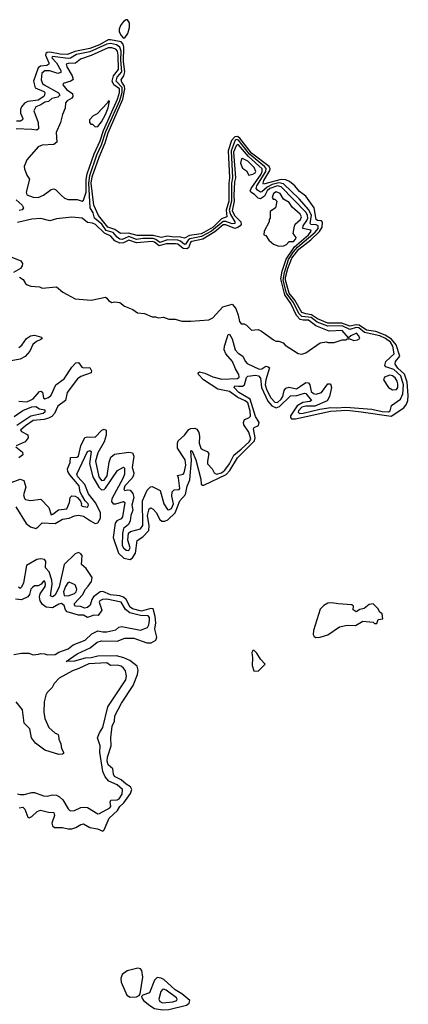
# Model space of a CAD drawing. Extents: x 2472589 to 2662339, y 701009 to 849030.
# Tile 298 of 406: x 2560951 to 2563958, y 785585 to 793199. Entities that reach past the tile are written whole.
import ezdxf

# ---------------------------------------------------------------- set-up
doc = ezdxf.new("R2010")
doc.units = 0

msp = doc.modelspace()

# ---------------------------------------------------------------- linework, layer by layer
at = {"layer": '0CON05XD'}
for points in [[(2561755, 793055.6), (2561765, 793060), (2561788.7, 793091.3), (2561801.9, 793138.1), (2561799.6, 793175), (2561785, 793198.8), (2561775, 793199.1), (2561755, 793183.9), (2561732.3, 793155), (2561720.5, 793125), (2561722, 793105), (2561735, 793076.2), (2561755, 793055.6)], [(2561795, 789094.2), (2561807.1, 789115), (2561788, 789175), (2561792.3, 789227.7), (2561807.7, 789242.3), (2561885, 789261.2), (2561905, 789287.5), (2561901.2, 789478.8), (2561938.3, 789561.7), (2561962.7, 789587.3), (2561975, 789588.8), (2562037.1, 789557.1), (2562066, 789455), (2562095, 789412.5), (2562105, 789408.8), (2562125, 789420), (2562140.4, 789455), (2562128.9, 789515), (2562131.9, 789548.1), (2562147.3, 789562.7), (2562185, 789566.7), (2562190, 789575), (2562180.8, 789655), (2562173.3, 789675), (2562215, 789685.8), (2562224.2, 789695), (2562237.2, 789755), (2562230.9, 789795), (2562172.9, 789885), (2562171.4, 789925), (2562177, 789943), (2562226.2, 789985), (2562260.9, 790029.1), (2562275, 790038), (2562305, 790040.8), (2562322.5, 790032.5), (2562336.5, 790006.5), (2562342.1, 789977.9), (2562340, 789925), (2562353.1, 789885), (2562365, 789874.2), (2562400.9, 789860.9), (2562414.2, 789845), (2562403.3, 789785), (2562405, 789763.3), (2562440, 789725), (2562455, 789693.8), (2562475, 789685.6), (2562511.4, 789695), (2562538.2, 789715), (2562573.4, 789765), (2562607.7, 789832.3), (2562665, 789877.5), (2562725.3, 789935), (2562738.1, 789955), (2562725, 790009.5), (2562686.4, 790065), (2562681.4, 790085), (2562691.5, 790108.5), (2562725, 790119.4), (2562735.7, 790134.3), (2562735, 790172), (2562715, 790235.4), (2562695, 790252.4), (2562637.9, 790277.9), (2562575, 790324.8), (2562485, 790342.8), (2562373, 790413), (2562334.4, 790455), (2562332.4, 790467.6), (2562342.5, 790475), (2562384, 790465), (2562445, 790437.4), (2562515, 790418.1), (2562635, 790423.8), (2562649.3, 790435), (2562646.1, 790455), (2562619.6, 790499.6), (2562597.1, 790555), (2562544.9, 790614.9), (2562532.1, 790645), (2562534.7, 790675), (2562555, 790738.8), (2562565, 790763.8), (2562575, 790768), (2562595, 790731.2), (2562617.8, 790645), (2562641, 790621), (2562678.4, 790598.4), (2562695, 790557.3), (2562710.5, 790540.5), (2562805, 790497.1), (2562825, 790498.8), (2562855, 790518.7), (2562874.7, 790514.7), (2562885, 790505.7), (2562855, 790414.2), (2562851.2, 790375), (2562864.1, 790335), (2562894.3, 790275), (2562925, 790241.8), (2562945, 790239.7), (2562975, 790265.4), (2562986.4, 790285), (2562997.3, 790332.7), (2563009.9, 790350.1), (2563036.6, 790356.6), (2563092.5, 790345), (2563124.6, 790365), (2563165, 790392.9), (2563185, 790391.9), (2563194.7, 790374.7), (2563205.9, 790325), (2563225, 790308.8), (2563245, 790304.4), (2563285, 790315.3), (2563335, 790382.2), (2563355, 790384.2), (2563362.7, 790355), (2563347.1, 790285), (2563329.2, 790250.8), (2563235, 790210), (2563165, 790210.2), (2563135, 790202.6), (2563108.4, 790175), (2563105.4, 790165), (2563115, 790154.3), (2563145, 790155.2), (2563272.5, 790187.5), (2563359.2, 790200.8), (2563405, 790197.5), (2563475, 790203.8), (2563675, 790187.7), (2563755, 790168.4), (2563803.7, 790166.3), (2563817.5, 790175), (2563828.2, 790215), (2563898.5, 790265), (2563914, 790306), (2563920, 790375), (2563898.7, 790445), (2563845, 790494.5), (2563784.7, 790514.7), (2563776.5, 790525), (2563783.9, 790555), (2563849.2, 790615), (2563837.4, 790675), (2563818.8, 790705), (2563780, 790735), (2563737.8, 790755), (2563619.4, 790779.4), (2563575, 790817.4), (2563555, 790819.3), (2563505, 790802.8), (2563445, 790830.7), (2563335, 790828.3), (2563251.3, 790861.3), (2563205, 790896.2), (2563134.7, 790904.7), (2563113.3, 790925), (2563065.7, 791015), (2563015.8, 791085), (2562988.8, 791185), (2562998.6, 791245), (2563030.6, 791345), (2563069.7, 791405), (2563100.3, 791439.7), (2563236.2, 791555), (2563259.1, 791585), (2563260, 791605), (2563245, 791612.3), (2563203.1, 791615), (2563199.5, 791625), (2563207.8, 791685), (2563189.2, 791729.2), (2563113, 791813), (2562990.8, 791930.8), (2562955, 791938.1), (2562905, 791924.7), (2562865.2, 791905), (2562825, 791868.4), (2562815, 791865.7), (2562789.9, 791879.9), (2562781.6, 791895), (2562786.5, 791915), (2562856.1, 792025), (2562858, 792048), (2562845.8, 792065), (2562729.6, 792159.6), (2562645, 792266.4), (2562627.3, 792272.7), (2562616.9, 792266.9), (2562586, 792184), (2562597.5, 791975), (2562590, 791935), (2562590.9, 791795), (2562572.5, 791725), (2562582, 791692), (2562616.7, 791635), (2562615, 791623.2), (2562595, 791620.7), (2562545, 791639.2), (2562525, 791638.8), (2562435.7, 791564.3), (2562357.6, 791522.4), (2562268.3, 791505), (2562254.5, 791495), (2562235, 791463.1), (2562225, 791459.6), (2562195, 791487), (2562175, 791494.9), (2562095, 791496), (2562035, 791476.8), (2562005, 791500), (2561985, 791507.2), (2561905, 791506.6), (2561855, 791498.7), (2561795, 791522.7), (2561762, 791508), (2561745, 791500), (2561725, 791502.5), (2561705, 791516.4), (2561675, 791554.5), (2561619.7, 791569.7), (2561587.1, 791617.1), (2561531, 791665), (2561518.9, 791705), (2561497.7, 791745), (2561486, 791935), (2561492.8, 791995), (2561548.8, 792155), (2561585, 792231.1), (2561618.8, 792335), (2561724.9, 792575), (2561743.4, 792635), (2561744.2, 792675), (2561697.9, 792725), (2561705.6, 792754.4), (2561741.2, 792795), (2561734.7, 792885.3), (2561735.5, 792955), (2561725.5, 792985.5), (2561700, 793005), (2561655, 793015.4), (2561625, 793010.7), (2561495, 792949.7), (2561390.1, 792929.9), (2561345, 792900.8), (2561325, 792898.8), (2561204.4, 792915), (2561200, 792905), (2561235.3, 792865), (2561269.3, 792805), (2561269.2, 792790.8), (2561245, 792784.2), (2561185, 792804.2), (2561145, 792804.6), (2561123.6, 792785), (2561117.5, 792735), (2561128.9, 792705), (2561140, 792695), (2561252.5, 792632.5), (2561262.3, 792615), (2561245, 792599.2), (2561200.4, 792589.6), (2561175, 792565.3), (2561145, 792562.5), (2561115, 792540.9), (2561075.6, 792525), (2561060, 792495), (2561094, 792405), (2561096, 792355), (2561085, 792344), (2561045, 792348.9), (2560923.8, 792355)], [(2561498, 789325), (2561535, 789302.9), (2561555, 789307.6), (2561575.7, 789344.3), (2561577, 789385), (2561539.8, 789459.8), (2561482.6, 789532.6), (2561455.9, 789605.9), (2561401.6, 789665), (2561393.2, 789685), (2561475, 789860), (2561495, 789868), (2561505, 789860), (2561491.3, 789765), (2561517.4, 789665), (2561564.1, 789584.1), (2561585, 789564.2), (2561604.4, 789565.6), (2561615, 789577.2), (2561707.7, 789712.3), (2561755, 789737.5), (2561760.8, 789730.8), (2561760.8, 789685), (2561751.2, 789655), (2561664.8, 789495), (2561662.4, 789472.4), (2561675.2, 789455.2), (2561695, 789454), (2561754.4, 789474.4), (2561763.5, 789465), (2561746.2, 789353.8), (2561735, 789339.7), (2561704, 789325), (2561689.4, 789305), (2561673.1, 789195), (2561715.8, 789075), (2561757.9, 789035), (2561805, 789024.8), (2561825, 789036.8), (2561847.3, 789075), (2561859.3, 789170.7), (2561905, 789201.1), (2561949.9, 789250.1), (2561953.3, 789285), (2561939.6, 789365), (2561952.3, 789417.7), (2561965, 789423.8), (2561985, 789413.1), (2562007, 789387), (2562035, 789335.3), (2562052.1, 789322.1), (2562075, 789320.2), (2562098, 789332), (2562153.1, 789386.9), (2562190.7, 789479.3), (2562233.5, 789526.5), (2562247, 789593), (2562268.6, 789641.4), (2562281.3, 789791.3), (2562275, 789867.5), (2562285, 789862.5), (2562314.7, 789794.7), (2562351.8, 789645), (2562355, 789608), (2562365, 789598.9), (2562375, 789598.9), (2562548.2, 789681.8), (2562576.3, 789713.7), (2562635, 789812), (2562768.1, 789941.9), (2562772.5, 789965), (2562759.1, 790035), (2562764.7, 790045.2), (2562798.3, 790061.7), (2562804.3, 790085), (2562775, 790130.5), (2562735.2, 790265.2), (2562647.5, 790315), (2562611.2, 790355), (2562615, 790366.7), (2562643.9, 790363.9), (2562675, 790364), (2562691.2, 790375), (2562705, 790432.5), (2562715, 790443.3), (2562775, 790450), (2562798.8, 790445), (2562815, 790426.7), (2562820.9, 790355), (2562870.4, 790250.4), (2562902.3, 790212.3), (2562935, 790197.7), (2562961.4, 790208.6), (2563045, 790290), (2563095, 790293.2), (2563155, 790310.9), (2563165, 790307.9), (2563208.8, 790255), (2563195, 790246.9), (2563141.9, 790238.1), (2563097.7, 790212.3), (2563047.3, 790135), (2563045, 790122), (2563055, 790111.6), (2563085, 790113), (2563355, 790172.1), (2563485, 790180.2), (2563592.8, 790167.2), (2563825, 790134.2), (2563922.3, 790197.7), (2563943.3, 790226.7), (2563954.1, 790255), (2563957.7, 790292.3), (2563949.6, 790395), (2563928.9, 790458.9), (2563876.4, 790505), (2563856.1, 790535), (2563858.5, 790555), (2563891.6, 790598.4), (2563863, 790685), (2563827.8, 790727.7), (2563779.2, 790759.2), (2563707.6, 790787.6), (2563635, 790798.5), (2563578, 790838), (2563555, 790840.7), (2563505, 790828.5), (2563442.9, 790852.9), (2563335, 790851.9), (2563255.9, 790885), (2563207.7, 790917.7), (2563165, 790924.2), (2563134.8, 790935), (2563079.2, 791029.2), (2563036.2, 791085), (2563008.3, 791185), (2563008.7, 791205), (2563024.9, 791274.9), (2563056.3, 791355), (2563110.6, 791425), (2563202.3, 791497.7), (2563269.7, 791560.3), (2563291.6, 791595), (2563295, 791634), (2563285, 791642.9), (2563255, 791646.4), (2563243.8, 791653.8), (2563230, 791745), (2563163.9, 791833.9), (2563115, 791869.7), (2563078.8, 791915), (2563038.8, 791948.8), (2563010.8, 791960.8), (2562975, 791963.3), (2562837.5, 791927.5), (2562833.5, 791935), (2562839.8, 791955), (2562886.8, 792033.2), (2562888.8, 792045), (2562880.6, 792065), (2562745, 792167.7), (2562653.7, 792283.7), (2562635, 792294.9), (2562615, 792293.4), (2562590, 792265), (2562564.2, 792185), (2562575.4, 791975), (2562569.9, 791935), (2562569.9, 791795), (2562549.4, 791725), (2562553.8, 791675), (2562511.9, 791658.1), (2562448.6, 791595), (2562375, 791552.9), (2562355, 791543.9), (2562265, 791530), (2562225, 791510), (2562185, 791520.5), (2562145, 791517.8), (2562095, 791525.2), (2562045, 791513.9), (2561985, 791529.7), (2561860.4, 791530.4), (2561791.7, 791548.3), (2561730, 791545), (2561687.9, 791577.9), (2561634.3, 791595), (2561561.3, 791685), (2561523.8, 791763.8), (2561505.4, 791934.6), (2561512.7, 791985), (2561565, 792136.1), (2561612.6, 792247.4), (2561635, 792325.3), (2561749, 792585), (2561764.4, 792665), (2561761.1, 792685), (2561742.4, 792715), (2561737.5, 792735), (2561755.6, 792764.4), (2561765.4, 792795), (2561753.6, 792875), (2561755.7, 792985.7), (2561750.8, 793010.8), (2561737.4, 793027.4), (2561655, 793043.7), (2561635, 793042.2), (2561568.1, 793005), (2561495, 792975.8), (2561377.2, 792952.8), (2561321.2, 792928.8), (2561265, 792931.5), (2561185, 792948.3), (2561163.5, 792946.5), (2561152.3, 792937.7), (2561150, 792925), (2561176.6, 792865), (2561175.4, 792855), (2561162, 792845), (2561111.2, 792838.8), (2561095, 792827.7), (2561057.4, 792725), (2561071.3, 792671.3), (2561136.9, 792645), (2561145.7, 792635), (2561142.9, 792615), (2561138.6, 792605), (2561095, 792576.8), (2561015, 792567), (2560987.3, 792552.7), (2560964.5, 792525.5), (2560956.2, 792505), (2560957.4, 792477.4), (2560967.5, 792452.5), (2560976.1, 792433.9), (2560973.3, 792425), (2560957.5, 792415), (2560926.2, 792413.8)], [(2561435, 791796.7), (2561445, 791802.5), (2561465.5, 791865), (2561466.4, 791963.6), (2561472.9, 792007.1), (2561527.9, 792162), (2561575, 792262.5), (2561598.8, 792341.2), (2561707.7, 792585), (2561723.5, 792635), (2561722.5, 792665), (2561679, 792695), (2561666.4, 792725), (2561675.8, 792764.2), (2561716.7, 792815), (2561714.2, 792924.2), (2561707.9, 792955), (2561695, 792970.8), (2561665, 792982), (2561635, 792981.5), (2561505, 792921.6), (2561420.8, 792895), (2561382.7, 792862.7), (2561325, 792860.5), (2561312, 792855), (2561317.1, 792835), (2561358.2, 792765), (2561364.4, 792735.6), (2561346.9, 792723.1), (2561287.5, 792705), (2561286.2, 792695), (2561315, 792657.5), (2561359, 792629), (2561363.2, 792605), (2561355, 792591.2), (2561317.3, 792572.7), (2561306.4, 792555), (2561302.5, 792515), (2561281.2, 792465), (2561266, 792405), (2561232.5, 792327.5), (2561238.5, 792251.5), (2561215.4, 792234.6), (2561125, 792228.9), (2561095, 792216.9), (2561006.9, 792115), (2560985.8, 792065), (2560987.5, 792045), (2561006.4, 791996.4), (2561027.7, 791965), (2561000.9, 791865), (2561006, 791845), (2561055, 791827.7), (2561095, 791824.7), (2561135, 791842.9), (2561195, 791887.1), (2561215, 791890), (2561228, 791885), (2561275, 791838.6), (2561298.5, 791818.5), (2561325, 791808.9), (2561395, 791809.2), (2561435, 791796.7)], [(2561535, 792370), (2561555, 792373.3), (2561585, 792408.8), (2561615, 792466.2), (2561635, 792517.5), (2561645, 792570), (2561635, 792570), (2561630, 792555), (2561549.3, 792470.7), (2561520, 792455), (2561490, 792425), (2561490, 792405), (2561501.7, 792391.7), (2561515, 792390), (2561535, 792370)], [(2563135, 790613.3), (2563165, 790623.3), (2563275, 790700), (2563325, 790707.5), (2563335, 790702.5), (2563385, 790702.5), (2563445, 790722.5), (2563477, 790723), (2563485, 790730), (2563505, 790730), (2563535, 790717.5), (2563565, 790722.5), (2563582.5, 790735), (2563576, 790755), (2563557.5, 790775), (2563512.5, 790755), (2563495, 790740), (2563445, 790796.7), (2563345, 790791.5), (2563242.8, 790832.8), (2563186.7, 790875), (2563145, 790874.4), (2563120.8, 790880.8), (2563092.5, 790912.5), (2563048.3, 791005), (2563001.3, 791071.3), (2562970.8, 791195), (2562982.7, 791255), (2563012.2, 791347.8), (2563077.1, 791442.9), (2563184.8, 791535), (2563206.5, 791563.5), (2563202.8, 791572.8), (2563142.7, 791585), (2563144.7, 791605), (2563173, 791645), (2563179.8, 791665), (2563178.1, 791685), (2563167, 791707), (2562975, 791905.5), (2562944.8, 791914.8), (2562887.5, 791895), (2562866.2, 791875), (2562844.4, 791835.6), (2562815, 791814.2), (2562795, 791819.3), (2562768.3, 791848.3), (2562738.5, 791865), (2562734, 791875), (2562740.7, 791895), (2562818.8, 792005), (2562828.2, 792025), (2562827.2, 792045), (2562722.1, 792142.1), (2562645, 792232.2), (2562635, 792234.7), (2562625, 792224.6), (2562606.5, 792175), (2562620.4, 791975), (2562612.6, 791945), (2562608.9, 791838.9), (2562611, 791795), (2562595, 791721.9), (2562615, 791683), (2562662.2, 791635), (2562663.9, 791616.1), (2562657.2, 791605), (2562639.1, 791590.9), (2562615, 791584.9), (2562545, 791613.5), (2562525, 791611.5), (2562461.7, 791558.3), (2562368.1, 791501.9), (2562283.5, 791485), (2562273.2, 791475), (2562258, 791435), (2562245, 791428.4), (2562215, 791430.2), (2562175, 791462.6), (2562156.5, 791466.5), (2562085, 791467), (2562029.1, 791449.1), (2561995, 791478.7), (2561975, 791483.8), (2561855, 791473.8), (2561795, 791493.9), (2561755, 791472.5), (2561725, 791472.2), (2561688.4, 791488.4), (2561655.5, 791525.5), (2561607.3, 791547.3), (2561537.9, 791615), (2561514.5, 791625.5), (2561475, 791631.2), (2561435, 791663.8), (2561355, 791672.5), (2561235, 791658.2), (2561185, 791644.7), (2561115, 791662.4), (2561045, 791655.4), (2560935, 791631.1)], [(2562725, 791997.5), (2562755, 792003.8), (2562773.3, 792015), (2562777.1, 792025), (2562765.6, 792055), (2562715, 792104.4), (2562675, 792126.7), (2562667, 792123), (2562660.5, 792090.5), (2562675, 792050), (2562705, 792030), (2562725, 791997.5)], [(2560924.4, 791805), (2560969.2, 791765), (2560980.8, 791745), (2560971.4, 791728.6), (2560946.5, 791723.5)], [(2562955, 791447.5), (2562995, 791450), (2563015, 791460), (2563036.7, 791483.3), (2563070, 791485), (2563087.5, 791505), (2563088.8, 791515), (2563066.7, 791545), (2563076.9, 791603.1), (2563083.2, 791616.8), (2563124.4, 791655), (2563130.5, 791675), (2563121.9, 791695), (2563059.5, 791749.5), (2563035, 791786.5), (2562991.2, 791811.2), (2562965.6, 791855), (2562935, 791866.7), (2562916, 791855), (2562903.6, 791823.6), (2562911.7, 791811.7), (2562925, 791810), (2562940, 791795), (2562930, 791745), (2562890, 791715), (2562890, 791665), (2562880, 791655), (2562880, 791635), (2562842.5, 791565), (2562840, 791535), (2562855, 791530), (2562877.5, 791495), (2562915, 791462.5), (2562955, 791447.5)], [(2560891.5, 791361.5), (2560960, 791335), (2560973.8, 791315), (2560970, 791295), (2560956.2, 791273.8), (2560903.3, 791245)], [(2560949.3, 791209.3), (2560979.3, 791189.3), (2560995, 791160), (2561008.3, 791148.3), (2561038.3, 791138.3), (2561105, 791132.5), (2561125, 791122.5), (2561235, 791132.5), (2561285, 791092.5), (2561380.7, 791040.7), (2561505, 791030), (2561615, 791052.5), (2561626.4, 791046.4), (2561637, 791027), (2561665, 791012.5), (2561685, 791017.5), (2561725, 791012.5), (2561762.5, 790985), (2561827, 790957), (2561863, 790933), (2561917, 790927), (2561975, 790902.5), (2562001.7, 790901.7), (2562025, 790892.5), (2562065, 790897.5), (2562105, 790882.5), (2562155, 790882.5), (2562205, 790867.5), (2562275, 790866.7), (2562415, 790877.5), (2562445, 790892.5), (2562522, 790978), (2562595, 791000), (2562622.5, 790965), (2562642.5, 790915), (2562651.2, 790865), (2562665, 790847.5), (2562687, 790847), (2562705, 790837.5), (2562745, 790797.5), (2562795, 790802.5), (2562820.7, 790790.7), (2562915, 790722.5), (2562933, 790713), (2562955, 790712.5), (2562990.7, 790700.7), (2563005, 790683.3), (2563105, 790616.7), (2563135, 790613.3)], [(2560943.8, 790665), (2560967.6, 790682.4), (2561005, 790734.4), (2561033.8, 790755), (2561065, 790759.6), (2561121.2, 790745), (2561124.2, 790735), (2561115.8, 790725), (2561080, 790710), (2561052.8, 790687.2), (2561030.7, 790635), (2560994.6, 790595), (2560955, 790574.8), (2560856.4, 790556.4)], [(2560945, 790247.9), (2561005, 790244.7), (2561025, 790250.6), (2561055, 790268), (2561105, 790323.1), (2561115.5, 790325.5), (2561128.5, 790318.5), (2561135.4, 790275.4), (2561145, 790267.3), (2561175, 790276.6), (2561195, 790296.4), (2561231.8, 790375), (2561295, 790422.3), (2561355, 790512.7), (2561385, 790544.4), (2561405, 790546.9), (2561431.8, 790511.8), (2561445, 790505.8), (2561495, 790510), (2561507.5, 790485), (2561505, 790467.5), (2561425, 790439.1), (2561399.4, 790420.6), (2561318.3, 790315), (2561306.5, 790253.5), (2561245, 790210.3), (2561219.8, 790155), (2561199.1, 790130.9), (2561175, 790117.2), (2561141.4, 790108.6), (2561055, 790098.4), (2560995, 790059.2), (2560958.1, 790025), (2560964.2, 790015), (2561015, 789988), (2561015.6, 789965), (2560994.5, 789935), (2560924.3, 789905)], [(2563835, 790337.5), (2563865, 790340), (2563876, 790355), (2563877.2, 790382.8), (2563872.3, 790405), (2563855, 790430.6), (2563835, 790445.6), (2563815, 790449.2), (2563772.5, 790435), (2563766.7, 790415), (2563805, 790353.8), (2563835, 790337.5)], [(2560908.2, 790131.8), (2560975, 790178.2), (2561045, 790205.4), (2561075, 790207.5), (2561105, 790190.8), (2561145, 790182.5), (2561145.8, 790165), (2561133.3, 790155), (2561037.4, 790132.6), (2560930.1, 790059.9)], [(2560885, 789620.6), (2560955, 789645.5), (2560984.4, 789635), (2560998.5, 789585), (2560981.5, 789525), (2560987.7, 789497.7), (2560995, 789490), (2561035, 789481.4), (2561115, 789492.5), (2561177.1, 789427.1), (2561195, 789371.2), (2561208.8, 789375), (2561250.3, 789409.7), (2561315, 789416.7), (2561337.5, 789465), (2561342.5, 789505), (2561355, 789517.5), (2561380, 789515), (2561397.5, 789505), (2561422.5, 789475), (2561430, 789455), (2561427.5, 789445), (2561435, 789437.5), (2561475, 789430), (2561483.3, 789445), (2561481.2, 789455), (2561458.1, 789478.1), (2561431.5, 789521.5), (2561418.9, 789545), (2561411.1, 789595), (2561339.1, 789679.1), (2561323.5, 789705), (2561320.3, 789725), (2561340.5, 789775), (2561345, 789813.8), (2561392.5, 789815), (2561406.2, 789825), (2561423.3, 789905), (2561455, 789969.1), (2561475, 789974.6), (2561535, 789969.5), (2561587.5, 790025), (2561605, 790032.2), (2561620.8, 790025), (2561620.4, 789985), (2561606, 789934), (2561555, 789850), (2561536.8, 789785), (2561562.9, 789665), (2561585, 789635.6), (2561605, 789639.5), (2561629.2, 789670.9), (2561642.9, 789777.1), (2561656.7, 789815), (2561685, 789838.1), (2561795, 789853.8), (2561825, 789850), (2561835.3, 789825), (2561823.8, 789753.8)], [(2560921.4, 789895), (2560972.9, 789855), (2560974.3, 789835), (2560945, 789810)], [(2561823.8, 789753.8), (2561821.5, 789735), (2561834.6, 789695), (2561831.8, 789675), (2561819, 789651), (2561765.8, 789595), (2561756.7, 789565), (2561765, 789558.8), (2561785, 789564.2), (2561805, 789560), (2561827.5, 789535), (2561834.6, 789505), (2561820, 789445), (2561825.5, 789405), (2561811.1, 789365), (2561807.1, 789322.9), (2561793.7, 789296.3), (2561755, 789263.3), (2561746.2, 789225), (2561745, 789133.3), (2561754.3, 789115), (2561775, 789096.2), (2561795, 789094.2)], [(2560921.5, 789431.5), (2561002.5, 789302.5), (2561035, 789277.1), (2561075, 789265.3), (2561092.7, 789275), (2561125, 789309.1), (2561225, 789302), (2561282.8, 789337.2), (2561335, 789345.6), (2561375, 789363.7), (2561405, 789368.8), (2561445, 789359.8), (2561498, 789325)], [(2561628.3, 787465), (2561631.3, 787495), (2561660, 787585), (2561655.2, 787645), (2561667.5, 787735), (2561683.6, 787775), (2561687.6, 787815), (2561738.7, 787915), (2561830, 788050), (2561861.7, 788135), (2561868.3, 788168.3), (2561859.4, 788199.4), (2561802.6, 788242.6), (2561756.2, 788265), (2561699.5, 788279.5), (2561555, 788276.7), (2561505, 788263.7), (2561458.9, 788261.1), (2561375, 788237.5), (2561310, 788235), (2561395, 788295.4), (2561497.6, 788342.4), (2561550, 788385), (2561585, 788395.3), (2561705, 788393.1), (2561765, 788416.2), (2561835, 788417.5), (2561935, 788381.5), (2561969.1, 788380.9), (2562005, 788400.8), (2562012.7, 788425), (2561995.7, 788485), (2562005.2, 788535), (2561999.3, 788585), (2561984.1, 788644.1), (2561965, 788646.4), (2561894.5, 788625.5), (2561823.8, 788643.8), (2561804.8, 788655), (2561775.1, 788715.1), (2561755, 788734.5), (2561725, 788743.9), (2561655, 788750.3), (2561595, 788777.5), (2561575, 788773.8), (2561521.7, 788735), (2561508.4, 788715), (2561497.6, 788672.4), (2561475, 788654.5), (2561455, 788649.4), (2561422.2, 788662.2), (2561383.7, 788663.7), (2561375, 788673.8), (2561376.4, 788685), (2561437.7, 788752.3), (2561459.1, 788795), (2561480.9, 788819.1), (2561507, 788855), (2561511.6, 788885), (2561465, 788954.7), (2561430, 788985), (2561433.8, 789055), (2561425, 789068.4), (2561405, 789078.4), (2561380.7, 789069.3), (2561294.1, 788985.9), (2561255.4, 788814.6), (2561225, 788749.5), (2561205, 788735.6), (2561188.9, 788745), (2561202.7, 788835), (2561200.3, 788865), (2561178.1, 788928.1), (2561150.6, 788960.6), (2561152.8, 789012.8), (2561142.5, 789025), (2561115, 789029.5), (2561085, 789024.8), (2561005, 788979.6), (2560979.8, 788845), (2560965, 788810), (2560955, 788801.4), (2560941.9, 788811.9)], [(2560905, 788290), (2560965, 788300), (2561020.7, 788299.3), (2561055, 788288.8), (2561096.4, 788293.6), (2561115, 788297.5), (2561146.4, 788296.4), (2561165, 788287.5), (2561225, 788290), (2561255, 788308.1), (2561325, 788333.5), (2561364.1, 788365.9), (2561458.3, 788401.7), (2561509.7, 788450.3), (2561555, 788473.3), (2561595, 788464.5), (2561625, 788465.7), (2561695, 788482), (2561718.8, 788501.2), (2561742.5, 788507.5), (2561885, 788479.4), (2561940, 788500), (2561950.2, 788519.8), (2561956, 788555), (2561954.5, 788575), (2561945, 788588.2), (2561885, 788591.9), (2561802.4, 788612.4), (2561768.5, 788638.5), (2561735, 788693.8), (2561625, 788717.9), (2561592.5, 788715), (2561572, 788705), (2561566.2, 788695), (2561586, 788634), (2561558.3, 788591.7), (2561525, 788593.3), (2561475, 788576), (2561445, 788593.3), (2561406.7, 788593.3), (2561319.5, 788619.5), (2561305.8, 788635.8), (2561295, 788670), (2561275, 788683.3), (2561255, 788678.8), (2561205, 788650.8), (2561155.5, 788655.5), (2561127.3, 788677.3), (2561110, 788705), (2561105.7, 788735), (2561110.8, 788759.2), (2561149.2, 788815), (2561152, 788835), (2561145, 788856.7), (2561135, 788857.5), (2561116.4, 788833.6), (2561095, 788820), (2561065, 788820), (2561050.7, 788809.3), (2561037.5, 788795), (2561026.7, 788755), (2561014.3, 788735.7), (2560965, 788713.8), (2560917.5, 788717.5)], [(2561325, 788744), (2561375, 788760.8), (2561387.1, 788775), (2561392, 788795), (2561379.5, 788829.5), (2561335, 788850), (2561323.8, 788845), (2561305, 788816.7), (2561289.4, 788775), (2561295, 788747.5), (2561325, 788744)], [(2563242, 788422), (2563275, 788423.3), (2563335, 788443.3), (2563426.1, 788503.9), (2563485, 788516.2), (2563550, 788515), (2563605, 788547.5), (2563685, 788540), (2563695, 788530), (2563715, 788530), (2563725, 788560), (2563760, 788565), (2563756, 788605), (2563736.7, 788616.7), (2563721.2, 788645), (2563685, 788682.5), (2563655, 788677.5), (2563615, 788646.2), (2563582, 788638), (2563555, 788620), (2563530, 788635), (2563532.5, 788665), (2563520, 788675), (2563415, 788680.8), (2563365, 788690), (2563335, 788686.2), (2563305, 788670), (2563275, 788640), (2563223.8, 788475), (2563221.2, 788445), (2563228.3, 788428.3), (2563242, 788422)], [(2562795, 788160), (2562850, 788215), (2562813.9, 788253.9), (2562785, 788300), (2562765, 788320), (2562755, 788320), (2562747.5, 788305), (2562753.3, 788265), (2562750, 788205), (2562762.5, 788165), (2562795, 788160)], [(2560935, 787213.3), (2560955, 787206.2), (2560985, 787208), (2561045, 787223.8), (2561065, 787223.3), (2561135, 787196.7), (2561165, 787194), (2561206.1, 787203.9), (2561235, 787201.2), (2561259.1, 787189.1), (2561285.5, 787165.5), (2561325, 787096.7), (2561340.5, 787080.5), (2561375, 787082.5), (2561425, 787108.1), (2561455, 787110.6), (2561476.4, 787106.4), (2561555, 787058), (2561569.7, 787060.3), (2561648, 787105), (2561655.5, 787115), (2561651.1, 787148.9), (2561655.6, 787164.4), (2561705, 787166.2), (2561721.1, 787175), (2561745, 787208.8), (2561746.9, 787245), (2561705, 787282.9), (2561641.8, 787311.8), (2561612.2, 787345), (2561595.4, 787385.4), (2561570, 787535), (2561574.3, 787585), (2561553.8, 787645), (2561568.8, 787685), (2561595.7, 787725), (2561632.9, 787885), (2561772, 788095), (2561777.3, 788122.7), (2561770, 788165), (2561755.5, 788185), (2561735, 788199.1), (2561705, 788207.1), (2561654.2, 788204.2), (2561625, 788225.6), (2561485, 788219.1), (2561408.8, 788181.2), (2561360, 788165), (2561257.5, 788107.5), (2561216.7, 788065), (2561201.2, 788035), (2561165, 787996.7), (2561153.8, 787975), (2561140, 787925), (2561138.8, 787845), (2561146.7, 787795), (2561176.4, 787726.4), (2561225, 787682.5), (2561247.5, 787675), (2561252.5, 787665), (2561253.3, 787635), (2561269.3, 787599.3), (2561273.6, 787563.6), (2561290, 787535), (2561290, 787525), (2561281.7, 787518.3), (2561255, 787517.5), (2561145, 787550), (2561072.5, 787605), (2561043.3, 787645), (2561030, 787715), (2560985, 787760), (2560971.7, 787861.7), (2560923.6, 787923.6)], [(2560948.1, 787105), (2560975, 787110.4), (2560991.2, 787095), (2561015, 787031.2), (2561025, 787028), (2561045, 787037.5), (2561085.6, 787075), (2561113.4, 787086.6), (2561175, 787070.9), (2561215, 787068.6), (2561220.4, 787045), (2561199.2, 786985), (2561206.2, 786965), (2561221.2, 786951.2), (2561282.3, 786952.3), (2561325, 786940.8), (2561355, 786940.8), (2561385, 786951.4), (2561425, 786976.7), (2561445, 786980.6), (2561492.7, 786952.7), (2561552.5, 786942.5), (2561595, 786923.8), (2561605, 786933.8), (2561644.5, 787025.5), (2561706.8, 787085), (2561725.9, 787115), (2561756.2, 787143.8), (2561808, 787215), (2561818.8, 787245), (2561807.8, 787267.8), (2561775, 787286.6), (2561735, 787320.5), (2561685, 787346.2), (2561675.8, 787365), (2561671.8, 787405), (2561635, 787436.2), (2561628.3, 787465)], [(2561805, 785640.9), (2561855, 785642.9), (2561876.2, 785653.8), (2561884.2, 785665.8), (2561904.7, 785795), (2561895.9, 785845.9), (2561885, 785858.7), (2561865, 785865.2), (2561782.7, 785845), (2561742.7, 785815), (2561732.9, 785785), (2561736.8, 785755), (2561778.9, 785655), (2561805, 785640.9)], [(2562055, 785541.5), (2562105, 785544.8), (2562240.8, 785579.2), (2562262.8, 785595), (2562266.9, 785615), (2562206.2, 785666.2), (2562155, 785697.7), (2562067.2, 785777.2), (2562045, 785788.3), (2562015, 785792.3), (2561995, 785771.4), (2561955, 785674.2), (2561903.8, 785656.2), (2561893.6, 785646.4), (2561896, 785635), (2561910, 785615), (2561956.8, 785575), (2561993.4, 785553.4), (2562055, 785541.5)], [(2562055.9, 785595.9), (2562135, 785604.4), (2562165.7, 785614.3), (2562170, 785625), (2562165, 785636), (2562083.3, 785695), (2562065, 785702), (2562055, 785699.2), (2562044.4, 785685), (2562027.5, 785625), (2562035, 785606.7), (2562055.9, 785595.9)]]:
    msp.add_lwpolyline(points, dxfattribs=at)

doc.saveas('drawing.dxf')
